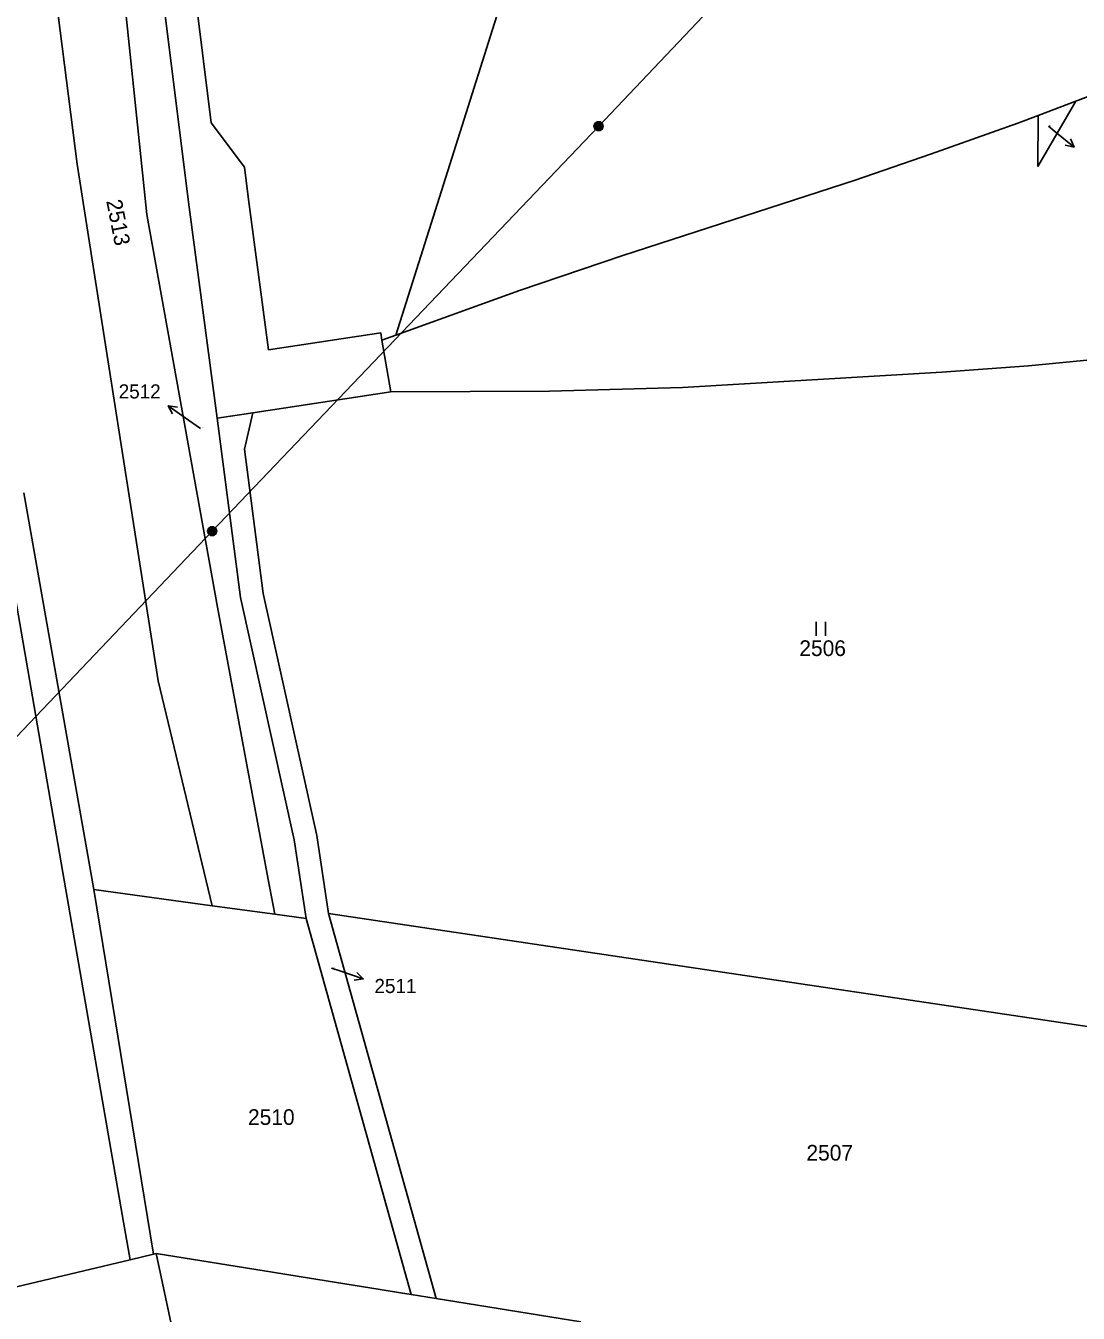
# Model space of a CAD drawing. Extents: x -609861 to -605046, y -1120287 to -1116307.
# Drawn here: x -607108.9 to -606994.7, y -1118644.2 to -1118504.6 of the extents above; entities that cross this region are included whole.
import ezdxf

# ---------------------------------------------------------------- set-up
doc = ezdxf.new("R2010")
doc.units = 0
for name, color, linetype in [('Vrstva 1', 7, 'Continuous'), ('Vrstva 2', 7, 'Continuous'), ('Vrstva 3', 7, 'Continuous'), ('Vrstva 6', 7, 'Continuous'), ('Vrstva 7', 7, 'Continuous')]:
    doc.layers.add(name, color=color, linetype=linetype)

msp = doc.modelspace()

# ---------------------------------------------------------------- linework, layer by layer
at = {"layer": 'Vrstva 1'}
for p, q in [((-607108.64, -1118477.33), (-607103.27, -1118519.64)), ((-607091.13, -1118524.28), (-607095.91, -1118485.91)), ((-607092.42, -1118485.65), (-607088.74, -1118515.16)), ((-607095.7, -1118525.1), (-607099.72, -1118486.99)), ((-607062.62, -1118518.98), (-607055.28, -1118495.68)), ((-606989.27, -1118510.65), (-606994.97, -1118512.81)), ((-606999.06, -1118519.9), (-606994.97, -1118512.81)), ((-606994.97, -1118512.81), (-606999.04, -1118514.35)), ((-606999.04, -1118514.35), (-607001.23, -1118515.18)), ((-606999.04, -1118514.35), (-606999.06, -1118519.9)), ((-607088.74, -1118515.16), (-607085.12, -1118519.94)), ((-607001.23, -1118515.18), (-607010.72, -1118518.56)), ((-607010.72, -1118518.56), (-607018.88, -1118521.35)), ((-607103.27, -1118519.64), (-607094.47, -1118575.67)), ((-607085.12, -1118519.94), (-607084.68, -1118523.45)), ((-607068.71, -1118538.18), (-607062.62, -1118518.98)), ((-607018.88, -1118521.35), (-607044.1, -1118529.55)), ((-607088.07, -1118547.19), (-607091.13, -1118524.28)), ((-607084.68, -1118523.45), (-607082.51, -1118539.77)), ((-607088.05, -1118567.66), (-607095.7, -1118525.1)), ((-607044.1, -1118529.55), (-607055.29, -1118533.34)), ((-607055.29, -1118533.34), (-607068.71, -1118538.18)), ((-607082.51, -1118539.77), (-607070.35, -1118537.93)), ((-607070.35, -1118537.93), (-607070.21, -1118538.72)), ((-607070.21, -1118538.72), (-607068.71, -1118538.18)), ((-607070.21, -1118538.72), (-607069.25, -1118544.33)), ((-606989.22, -1118540.43), (-607000.1, -1118541.51)), ((-607009.5, -1118542.2), (-607037.63, -1118543.86)), ((-607000.1, -1118541.51), (-607009.5, -1118542.2)), ((-607037.63, -1118543.86), (-607052.06, -1118544.25)), ((-607069.25, -1118544.33), (-607084.21, -1118546.6)), ((-607052.06, -1118544.25), (-607069.25, -1118544.33)), ((-607084.21, -1118546.6), (-607088.07, -1118547.19)), ((-607084.21, -1118546.6), (-607085.13, -1118550.52)), ((-607085.57, -1118566.62), (-607088.07, -1118547.19)), ((-607085.13, -1118550.52), (-607083.11, -1118566.19)), ((-607111.9, -1118555.62), (-607104.5, -1118598.32)), ((-607109.06, -1118555.27), (-607101.47, -1118598.29)), ((-607083.11, -1118566.19), (-607077.28, -1118592.43)), ((-607082.55, -1118597.19), (-607088.05, -1118567.66)), ((-607079.74, -1118592.89), (-607085.57, -1118566.62)), ((-607094.47, -1118575.67), (-607088.64, -1118600.05)), ((-607078.45, -1118601.43), (-607079.74, -1118592.89)), ((-607077.28, -1118592.43), (-607076, -1118600.91)), ((-607104.5, -1118598.32), (-607098.25, -1118634.37)), ((-607101.47, -1118598.29), (-607094.98, -1118637.84)), ((-607101.47, -1118598.29), (-607088.64, -1118600.05)), ((-607081.84, -1118600.98), (-607082.55, -1118597.19)), ((-607088.64, -1118600.05), (-607081.84, -1118600.98)), ((-607081.84, -1118600.98), (-607078.45, -1118601.43)), ((-606987.69, -1118614.06), (-607076, -1118600.91)), ((-607076, -1118600.91), (-607064.35, -1118642.64)), ((-607067.06, -1118642.2), (-607078.45, -1118601.43)), ((-607098.25, -1118634.37), (-607097.53, -1118638.45)), ((-607097.53, -1118638.45), (-607118.12, -1118643.33)), ((-607094.98, -1118637.84), (-607097.53, -1118638.45)), ((-607094.72, -1118637.78), (-607094.98, -1118637.84)), ((-607087.52, -1118670.98), (-607094.72, -1118637.78)), ((-607082.09, -1118639.8), (-607094.72, -1118637.78)), ((-607079.2, -1118640.27), (-607082.09, -1118639.8)), ((-607070.41, -1118641.67), (-607079.2, -1118640.27)), ((-607068.21, -1118642.02), (-607070.41, -1118641.67)), ((-607067.06, -1118642.2), (-607068.21, -1118642.02)), ((-607064.35, -1118642.64), (-607067.06, -1118642.2)), ((-607064.35, -1118642.64), (-607048.63, -1118645.16))]:
    msp.add_line(p, q, dxfattribs=at)
at = {"layer": 'Vrstva 3'}
for p, q in [((-607023.12, -1118569.27), (-607023.12, -1118570.77)), ((-607022.12, -1118570.77), (-607022.12, -1118569.27))]:
    msp.add_line(p, q, dxfattribs=at)
at = {"layer": 'Vrstva 6'}
for p, q in [((-607046.72, -1118515.53), (-607002.05, -1118468.39)), ((-607088.64, -1118559.43), (-607046.72, -1118515.53)), ((-607130.4, -1118603.33), (-607088.64, -1118559.43))]:
    msp.add_line(p, q, dxfattribs=at)
for points in [[(-607046.87, -1118515.05), (-607046.56, -1118515.05), (-607046.31, -1118515.23), (-607046.21, -1118515.52), (-607046.31, -1118515.81), (-607046.56, -1118515.99), (-607046.87, -1118515.99), (-607047.12, -1118515.81), (-607047.22, -1118515.52), (-607047.12, -1118515.23), (-607046.87, -1118515.05), (-607046.84, -1118515.09), (-607046.6, -1118515.09), (-607046.44, -1118515.17), (-607047, -1118515.17), (-607047.08, -1118515.25), (-607046.36, -1118515.25), (-607046.36, -1118515.33), (-607047.08, -1118515.33), (-607047.12, -1118515.41), (-607046.32, -1118515.41), (-607046.28, -1118515.49), (-607047.16, -1118515.49), (-607047.16, -1118515.57), (-607046.28, -1118515.57), (-607046.31, -1118515.65), (-607047.12, -1118515.65), (-607047.11, -1118515.73), (-607046.3, -1118515.73), (-607046.35, -1118515.81), (-607047.07, -1118515.81), (-607046.99, -1118515.89), (-607046.43, -1118515.89), (-607046.54, -1118515.97), (-607046.88, -1118515.97)], [(-607088.79, -1118558.95), (-607088.48, -1118558.95), (-607088.23, -1118559.13), (-607088.13, -1118559.42), (-607088.23, -1118559.71), (-607088.48, -1118559.89), (-607088.79, -1118559.89), (-607089.04, -1118559.71), (-607089.14, -1118559.42), (-607089.04, -1118559.13), (-607088.79, -1118558.95), (-607088.76, -1118558.99), (-607088.52, -1118558.99), (-607088.36, -1118559.07), (-607088.92, -1118559.07), (-607089, -1118559.15), (-607088.28, -1118559.15), (-607088.28, -1118559.23), (-607089, -1118559.23), (-607089.04, -1118559.31), (-607088.24, -1118559.31), (-607088.2, -1118559.39), (-607089.08, -1118559.39), (-607089.08, -1118559.47), (-607088.2, -1118559.47), (-607088.23, -1118559.55), (-607089.04, -1118559.55), (-607089.03, -1118559.63), (-607088.22, -1118559.63), (-607088.27, -1118559.71), (-607088.99, -1118559.71), (-607088.91, -1118559.79), (-607088.35, -1118559.79), (-607088.46, -1118559.87), (-607088.8, -1118559.87)]]:
    msp.add_lwpolyline(points, dxfattribs=at)
at = {"layer": 'Vrstva 7'}
for p, q in [((-606997.92, -1118515.52), (-606997.23, -1118516.08)), ((-606995.136, -1118517.785), (-606997.23, -1118516.08)), ((-607093.401, -1118545.826), (-607091.2, -1118547.39)), ((-607089.91, -1118548.31), (-607091.2, -1118547.39)), ((-607075.68, -1118606.82), (-607074.79, -1118607.12)), ((-607072.235, -1118607.993), (-607074.79, -1118607.12))]:
    msp.add_line(p, q, dxfattribs=at)
for points in [[(-606995.55, -1118516.868), (-606995.136, -1118517.785), (-606996.118, -1118517.566)], [(-607092.928, -1118546.714), (-607093.401, -1118545.826), (-607092.407, -1118545.981)], [(-607072.941, -1118607.276), (-607072.235, -1118607.993), (-607073.232, -1118608.128)]]:
    msp.add_lwpolyline(points, dxfattribs=at)

# ---------------------------------------------------------------- texts
at = {"layer": 'Vrstva 2'}
for s, height, p in [('2508', 0.1, (-606997.906, -1118515.52)), ('2512', 0.1, (-607089.896, -1118548.31)), ('2506', 1.7, (-607024.943, -1118572.97)), ('2511', 0.1, (-607075.666, -1118606.82)), ('2510', 1.7, (-607084.743, -1118623.82)), ('2507', 1.7, (-607024.173, -1118627.69))]:
    msp.add_text(s, height=height, dxfattribs=at).set_placement(p)
msp.add_text('2513', height=1.7, rotation=281.0358, dxfattribs=at).set_placement((-607100.125, -1118523.623))
at = {"layer": 'Vrstva 7'}
for s, p in [('2512', (-607098.766, -1118545.04)), ('2511', (-607071.026, -1118609.52))]:
    msp.add_text(s, height=1.53, dxfattribs=at).set_placement(p)

doc.saveas('drawing.dxf')
